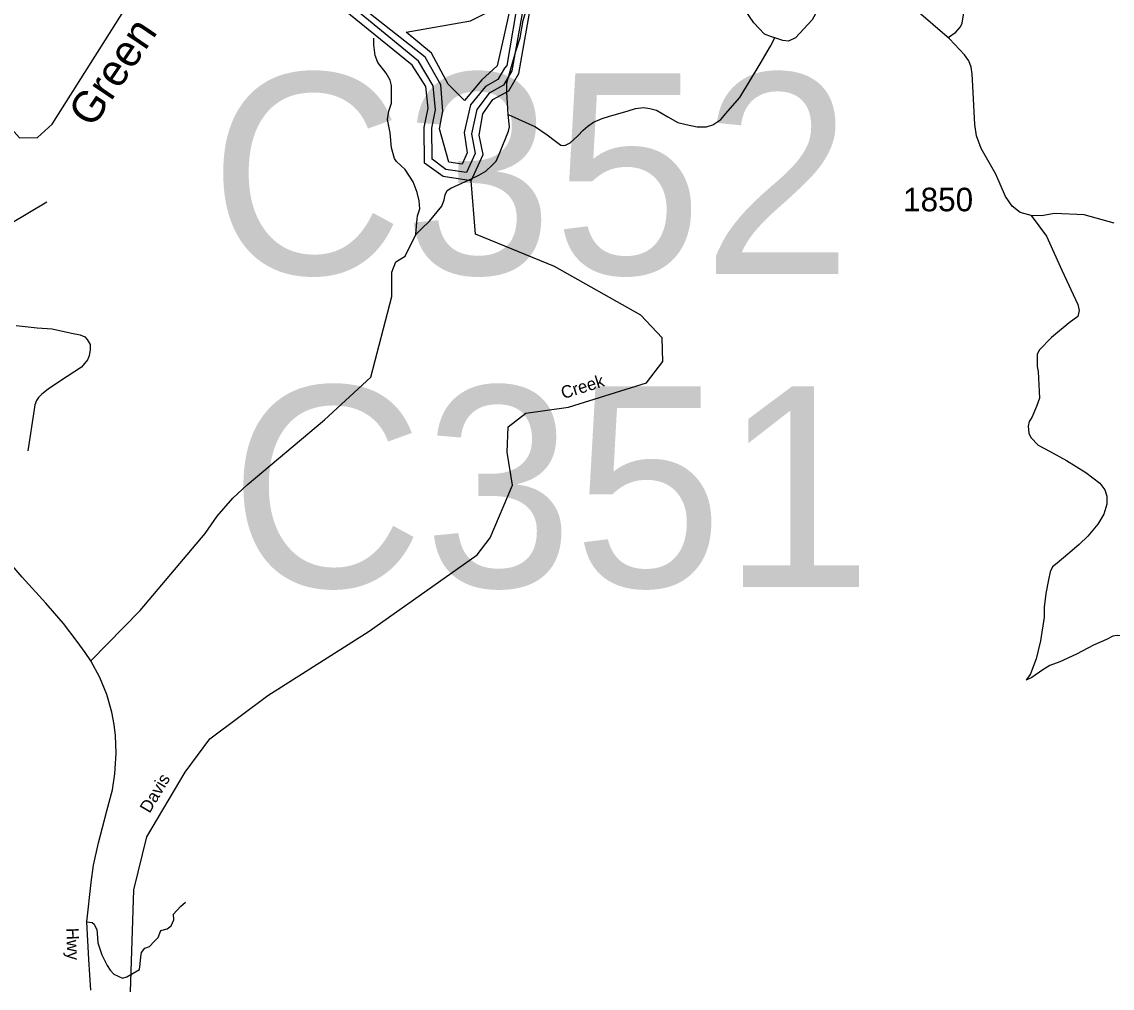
# Model space of a CAD drawing. Extents: x 884530 to 1028605, y 526725 to 653634.
# Drawn here: x 973734 to 979521, y 546021 to 551152 of the extents above; entities that cross this region are included whole.
import ezdxf

# ---------------------------------------------------------------- set-up
doc = ezdxf.new("R2010")
doc.units = 0
for name, color, linetype in [('Exist Civil Recreational Trail or Greenway National Park', 7, 'Continuous'), ('Exist Hydrographic Bay Label', 7, 'Continuous'), ('Exist Hydrographic Buffer Line', 7, 'Continuous'), ('Exist Hydrographic Creek Single Shore', 7, 'Continuous'), ('Exist Hydrographic Creek Single Shore Label', 7, 'Continuous'), ('Exist Hydrographic River Shore Label', 7, 'Continuous'), ('Exist Road Non-System Type 51', 7, 'Continuous'), ('Exist Road Primary NC Attributed', 7, 'Continuous'), ('Exist Road Secondary Structure Culvert Number Label', 7, 'Continuous'), ('Exist Road Secondary Type 51 Attributed', 7, 'Continuous'), ('Exist Road Secondary Type 51 Label', 7, 'Continuous'), ('Exist Road Secondary Type 51 Number Label', 7, 'Continuous')]:
    doc.layers.add(name, color=color, linetype=linetype)

msp = doc.modelspace()

# ---------------------------------------------------------------- linework, layer by layer
at = {"layer": 'Exist Civil Recreational Trail or Greenway National Park'}
msp.add_lwpolyline([(980894.4, 547950.7), (980823.7, 547937.1), (980700.8, 547913.4), (980658.4, 547900.9), (980564.3, 547898.1), (980416.2, 547895.3), (980281.9, 547890), (980185.5, 547883.2), (979993, 547869.9), (979941, 547873.7), (979869.4, 547882.2), (979751.5, 547888.3), (979643.5, 547890.1), (979547.5, 547893.3), (979523.3, 547890.2), (979490.7, 547873.2), (979421.7, 547841.6), (979331.9, 547794.8), (979242.4, 547753.8), (979189.8, 547733.6), (979153, 547710.8), (979093.5, 547671), (979065, 547655.9)], dxfattribs=at)
at = {"layer": 'Exist Hydrographic Bay Label'}
for points in [[(976118.8, 550307.5), (975969.3, 550330.2), (975871.7, 550401.1), (975869.9, 550591.4), (975890.2, 550692.8), (975877.6, 550807.9), (975806.3, 550921), (975441.4, 551217.1), (975072, 551388.6), (974873.9, 551445.2), (974506, 551416.5), (974438.2, 551385), (974346.5, 551386.8)], [(976118.8, 550307.5), (976181.8, 550447.3), (976160.4, 550549.5), (976181.1, 550663.9), (976233.7, 550738.4), (976318.7, 550785.9), (976371.9, 550876.7), (976444.6, 551288.8)]]:
    msp.add_lwpolyline(points, dxfattribs=at)
at = {"layer": 'Exist Hydrographic Buffer Line'}
for points in [[(976900.3, 552698.1), (976685, 552453.7), (976597.7, 552252.9), (976567.2, 551705.7), (976373.7, 551307), (976308.2, 550919.9), (976295.6, 550904.7), (976260.7, 550845.1), (976194.6, 550808.2), (976115.8, 550710.1), (976081.6, 550563.8), (976098.2, 550456.4), (976070.8, 550395.7), (976000.5, 550406.3), (975950, 550583.9), (975968.7, 550677.1), (975957.2, 550816.6), (975873.9, 550963.7), (975500.7, 551257.2)], [(976408.4, 551305.9), (976333.8, 550890.7), (976289.7, 550815.5), (976214.2, 550773.3), (976148.4, 550687), (976121, 550556.6), (976140, 550451.9), (976094.8, 550351.6), (975984.9, 550368.3), (975911.5, 550421.6), (975909.9, 550587.7), (975929.5, 550685), (975917.4, 550812.2), (975840.1, 550942.3), (975466.6, 551248.1)], [(976334.5, 551266.5), (976293.7, 551082.4), (976257.5, 550918.8), (976175.2, 550843.1), (976083.1, 550733.2), (975996.9, 550821), (975907.8, 550985), (975773.1, 551097.1), (976115.3, 551156.7), (976291.9, 551245.2), (976334.5, 551266.5)]]:
    msp.add_lwpolyline(points, dxfattribs=at)
at = {"layer": 'Exist Hydrographic Creek Single Shore'}
for points in [[(972015.6, 551003.9), (972077.8, 551025.8), (972128.9, 550989.2), (972121.6, 550985.6), (972344, 550811.5), (972446.7, 550691.7), (972684.5, 550473.5), (972827, 550422.3), (972951.3, 550345.5), (973024.4, 550228.5), (973002.5, 550115.1), (973039, 550056.6), (973115.8, 550049.3), (973183.3, 550068.1), (973236.4, 550126.1), (973439.3, 550476.4), (973525.1, 550619.8), (973565.3, 550645.4), (973623.8, 550645.4), (973722.5, 550535.7), (973816.7, 550537.7), (973894.3, 550608.9), (974308.9, 551262.9), (974346.5, 551386.8)], [(974310.3, 546002.1), (974329, 546543.3), (974396.9, 546824.2), (974600.7, 547167.9), (974732, 547345.7), (975040.2, 547575.8), (975577.3, 547916.1), (976150.1, 548321.4), (976219.8, 548411.8), (976337.9, 548691.7), (976310.6, 548866.2), (976315.3, 549000.7), (976409.5, 549074.2), (976635.8, 549105.7), (977048.9, 549235.2), (977136.2, 549348.4), (977132.1, 549473.1), (977019.6, 549593.6), (976561.7, 549852.2), (976142.1, 550024.8), (976118.8, 550307.5)]]:
    msp.add_lwpolyline(points, dxfattribs=at)
at = {"layer": 'Exist Road Non-System Type 51'}
for points in [[(976315.9, 550659.4), (976307.5, 550777.8), (976307.5, 550828.2), (976358, 551000.9), (976378.5, 551066), (976393.9, 551159.2), (976437.1, 551303.1), (976620.2, 551834.7), (976638.7, 551929.2), (976624.2, 552065.9), (976587, 552130.4), (976566.6, 552209.9), (976573.9, 552232.7), (976590.9, 552260.2), (976624.2, 552289), (976681.8, 552339.4), (976746.5, 552396.9), (976803, 552443.3), (976908.8, 552569.1)], [(978010, 551692.4), (978003.7, 551627.8), (977996.4, 551561.7), (977989.5, 551491.9), (977975.4, 551424.9), (977973.4, 551360.1), (977975.2, 551302.4), (977971.1, 551262.9), (977955.2, 551209.2), (977927.9, 551161.4), (977839.4, 551066.3), (977802, 551049.3), (977772.1, 551052.6), (977730.6, 551065.9)], [(977730.6, 551065.9), (977712.1, 551072.6), (977675.5, 551085.9), (977618.9, 551146), (977568.9, 551219.2), (977542.2, 551259.2), (977519, 551279.1), (977485.6, 551285.8), (977422.4, 551282.5), (977385.7, 551275.8), (977362.4, 551275.8), (977339, 551285.8), (977319.1, 551309.1), (977295.8, 551335.7), (977285.8, 551369.1), (977275.8, 551405.7), (977272.5, 551435.7), (977275.5, 551466), (977286.3, 551496.2)], [(978649.7, 551068.3), (978691, 551096.1), (978704.1, 551110), (978715, 551125), (978725.3, 551144.6), (978731.5, 551189.4), (978740, 551277.9), (978754, 551437.5), (978761.8, 551487.6)], [(975825.4, 550022.2), (975829.6, 550087.6), (975832.2, 550103.5), (975834.8, 550122.2), (975847, 550158.9), (975843, 550202.1), (975832.6, 550245.3), (975811.1, 550302.9), (975767.9, 550367.6), (975723, 550409.9), (975712.3, 550425.9), (975695.8, 550482.8), (975688.7, 550561.9), (975674.3, 550633.9), (975681.5, 550677.1), (975695.8, 550720.3), (975695.8, 550763.4), (975695.8, 550813.8), (975688.7, 550842.6), (975667.1, 550878.6), (975624, 550936.1), (975609.5, 550972.1), (975602.3, 551029.7), (975602.3, 551051.2), (975602.3, 551065.7)], [(976315.9, 550659.4), (976459.7, 550594.3), (976521.6, 550552.5), (976566.6, 550518.8), (976595.4, 550497.2), (976607.7, 550495.2), (976619.7, 550496.8), (976643.3, 550508.6), (976684.6, 550547), (976714, 550576.4), (976737.7, 550597), (976768.2, 550619.5), (976814.3, 550638.3), (976852.6, 550650.1), (976897.7, 550662.7), (976952.8, 550679.6), (976991.2, 550691.4), (977032.5, 550697.3), (977067.8, 550691.4), (977103.2, 550682.5), (977162.2, 550647.2), (977215.2, 550617.7), (977259.4, 550605.9), (977318.3, 550594.1), (977368.5, 550594.1), (977401.4, 550605.1), (977444.5, 550633.9), (977480.5, 550677.1), (977545.3, 550749.1), (977653.3, 550928.9), (977707.4, 551021.5), (977730.6, 551065.9)], [(975825.4, 550022.2), (975855.5, 550051.8), (975897.4, 550094.2), (975962.2, 550173.3), (975976.1, 550207.4), (975981.5, 550234), (975992.1, 550255.4), (976010.8, 550268.7), (976107.8, 550312.4), (976160, 550337.7), (976196.5, 550358.4), (976230.7, 550390.8), (976251.3, 550411.4), (976271.9, 550461.5), (976316.2, 550570.5), (976322.1, 550594.1), (976315.9, 550659.4)], [(973525.6, 550035.9), (973564.2, 550041.8), (973612.2, 550057), (973674.2, 550080.4), (973866.8, 550195.7)], [(979090.6, 550122.6), (979172.2, 550014.5), (979254.3, 549832.7), (979338.1, 549651.8), (979345.1, 549619.6), (979337.8, 549587.8), (979292.7, 549553.3), (979197.9, 549476.6), (979133.6, 549408.6), (979122.9, 549385.1), (979122.6, 549321), (979127.7, 549294.9), (979133.9, 549188.6), (979134.8, 549154.5), (979119.3, 549109.1), (979095.1, 549051.7), (979080.5, 549030.2), (979075.6, 549004.5), (979078.3, 548968.2), (979089.6, 548944), (979128.2, 548904.6), (979187.2, 548872.4), (979277.4, 548823.4), (979381.3, 548759.7), (979455.4, 548703.2), (979482.1, 548666.2), (979493, 548633.8), (979491.6, 548591.8), (979475.7, 548538.3), (979443.8, 548485.3), (979391.5, 548421.2), (979346, 548376.7), (979286.2, 548324.7), (979228.6, 548278.6), (979203.8, 548257.5), (979190.9, 548232), (979183.4, 548190.1), (979168.9, 548116.6), (979160.5, 548044.9), (979160.6, 547990.9), (979140.3, 547865.5), (979116.9, 547770.1), (979088.1, 547691.1), (979065, 547655.9)], [(974100.5, 547759), (974361.6, 548026.3), (974706.4, 548434.6), (974770.4, 548528), (974853.7, 548622.1), (974929.6, 548693.5), (975340.4, 549038), (975585.8, 549265), (975697.5, 549693.6), (975697.5, 549823.1), (975719.7, 549876.7), (975768.8, 549908), (975825.4, 550022.2)], [(973704.7, 549539.5), (973815.9, 549526.6), (973894.4, 549521.9), (973997.4, 549498.6), (974044.1, 549490.4), (974068.9, 549479.8), (974080.5, 549465.8), (974096, 549437.9), (974096, 549411.9), (974090.8, 549378.1), (974082, 549357.8), (974050.1, 549318.2), (973934.1, 549242.2), (973873.3, 549201.2), (973840.5, 549175.5), (973821.8, 549157.9), (973812.4, 549141.5), (973803.1, 549118), (973799.5, 549093.5), (973766.7, 548873.4)], [(974079.9, 546374), (974108.1, 546369.9), (974117.4, 546360.7), (974122.9, 546348.8), (974132, 546332.5), (974133.6, 546312.8), (974136.8, 546261.6), (974157.8, 546198.5), (974186.4, 546142.2), (974202, 546117.4), (974221.5, 546095.7), (974268.3, 546075.1), (974291.2, 546080.9), (974358.1, 546121), (974361.9, 546151.5), (974365.7, 546187.8), (974369.5, 546210.6), (974386.7, 546233.6), (974411.4, 546243.1), (974436.2, 546269.8), (974457.2, 546290.8), (974472.6, 546327.1), (974505, 546336.6), (974526, 546351.9), (974541.3, 546384.3), (974539.3, 546414.9), (974575.5, 546454.9), (974602.3, 546477.8)]]:
    msp.add_lwpolyline(points, dxfattribs=at)
at = {"layer": 'Exist Road Primary NC Attributed'}
msp.add_lwpolyline([(974100.8, 546010.6), (974090.5, 546173.1), (974079.9, 546374), (974101.4, 546582.9), (974113.9, 546675.3), (974140.8, 546792.6), (974162, 546875.3), (974186, 546962.8), (974214.8, 547074.3), (974228.3, 547159.9), (974234.4, 547268.9), (974231.7, 547363), (974223.5, 547421.4), (974211, 547485.9), (974185.1, 547581.1), (974147.6, 547670.5), (974100.5, 547759), (974069.7, 547804.1), (974028.4, 547861.8), (973955.3, 547958), (973862.1, 548064.7), (973735.2, 548204.2), (973577.7, 548385.8)], dxfattribs=at)
at = {"layer": 'Exist Road Secondary Type 51 Attributed'}
msp.add_lwpolyline([(979530.5, 550082.9), (979371.4, 550126.2), (979213.8, 550134), (979145.8, 550121.6), (979090.6, 550122.6), (979031.5, 550138.6), (978989.8, 550172.6), (978954.2, 550223.6), (978903.6, 550342), (978825.8, 550479.8), (978800.6, 550545.6), (978792.2, 550607.2), (978781.6, 550809.6), (978778.2, 550876.1), (978772.6, 550911.1), (978760, 550944.7), (978736.2, 550976.9), (978656.6, 551061.2), (978392.5, 551291.5)], dxfattribs=at)

# ---------------------------------------------------------------- texts
at = {"layer": 'Exist Hydrographic Creek Single Shore Label'}
for s, rotation, p in [('Creek', 17.40502, (976607.5, 549148.4)), ('Creek', 17.40502, (976607.5, 549148.4)), ('Davis', 59.34515, (974412.2, 546946.4)), ('Davis', 59.34515, (974412.2, 546946.4))]:
    msp.add_text(s, height=65.62, rotation=rotation, dxfattribs=at).set_placement(p)
at = {"layer": 'Exist Hydrographic River Shore Label'}
msp.add_text('Green', height=167.32, rotation=55.8396, dxfattribs=at).set_placement((974109.1, 550582.9))
msp.add_text('Green', height=167.32, rotation=55.8396, dxfattribs=at).set_placement((974109.1, 550582.9))
at = {"layer": 'Exist Road Secondary Structure Culvert Number Label'}
for s, p in [('C352', (974730.5, 549812)), ('C351', (974837.6, 548150.8))]:
    msp.add_text(s, height=1066.27, dxfattribs=at).set_placement(p)
at = {"layer": 'Exist Road Secondary Type 51 Label'}
msp.add_text('Hwy', height=65.62, rotation=272.0475, dxfattribs=at).set_placement((973969.6, 546340.2))
at = {"layer": 'Exist Road Secondary Type 51 Number Label'}
msp.add_text('1850', height=125, dxfattribs=at).set_placement((978410.9, 550145.7))

doc.saveas('drawing.dxf')
